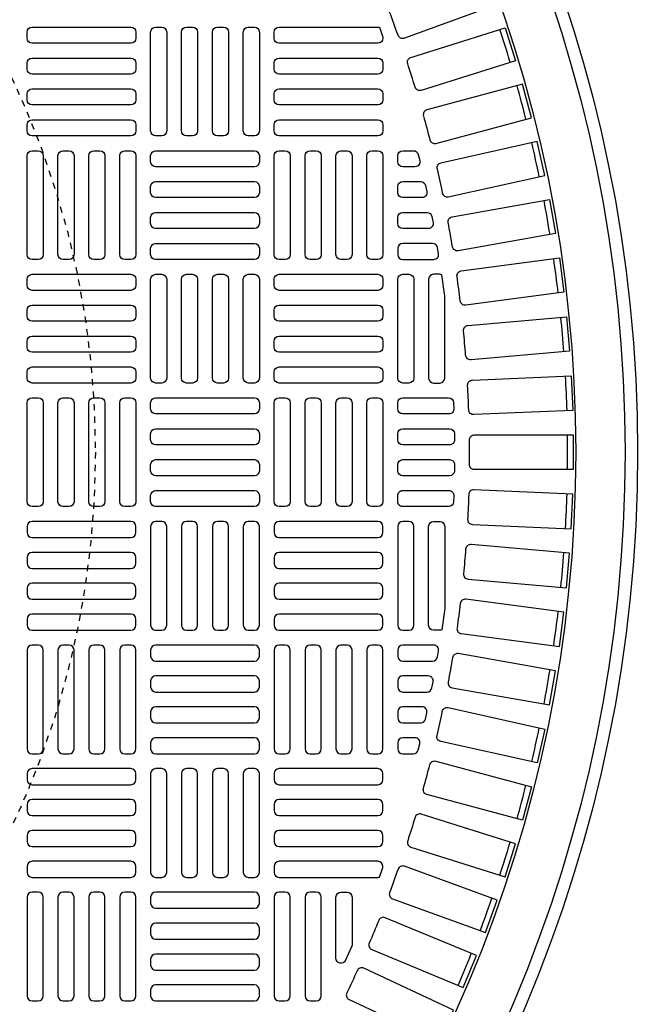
# Model space of a CAD drawing. Extents: x -169 to 2224, y 0 to 2796.
# Tile 495 of 530: x 1889 to 1898, y 1308 to 1324. Entities that reach past the tile are written whole.
import ezdxf

# ---------------------------------------------------------------- set-up
doc = ezdxf.new("R2010")
doc.units = 0
doc.header["$MEASUREMENT"] = 0
doc.linetypes.add('HIDDEN2', pattern=[0.28125, 0.1875, -0.09375])
doc.layers.get('DEFPOINTS').update_dxf_attribs({"linetype": 'CONTINUOUS'})
for name, color, linetype in [('TANK-MANHOLE-COVER-40', 2, 'CONTINUOUS'), ('TANK-MANHOLE-COVER-HATCH-40', 252, 'CONTINUOUS'), ('TANK-SLOPE', 3, 'CONTINUOUS')]:
    doc.layers.add(name, color=color, linetype=linetype)

msp = doc.modelspace()

# ---------------------------------------------------------------- linework, layer by layer
at = {"layer": 'DEFPOINTS', "color": 8, "linetype": 'HIDDEN2', "ltscale": 0.125}
msp.add_circle((1875.78648, 1317.01839), 14, dxfattribs=at)
msp.add_circle((1875.78648, 1317.01839), 14, dxfattribs=at)
at = {"layer": 'TANK-MANHOLE-COVER-40', "color": 4, "linetype": 'Continuous'}
msp.add_circle((1875.78572, 1317.01839), 22.63902, dxfattribs=at)
at = {"layer": 'TANK-MANHOLE-COVER-40', "color": 1, "linetype": 'Continuous'}
msp.add_circle((1875.78572, 1317.01839), 22.44094, dxfattribs=at)
at = {"layer": 'TANK-MANHOLE-COVER-40', "color": 2, "linetype": 'Continuous'}
msp.add_circle((1875.78572, 1317.01839), 21.65354, dxfattribs=at)
at = {"layer": 'TANK-MANHOLE-COVER-HATCH-40', "linetype": 'Continuous'}
for points in [[(1894.60873, 1323.66075, 0.00491171), (1894.47461, 1324.02925, -0.41709369), (1894.5214, 1324.1309), (1896.00214, 1324.66984), (1896.19065, 1324.1519), (1894.70991, 1323.61296, -0.41709369), (1894.60873, 1323.66075)], [(1894.88055, 1322.83338, 0.00491171), (1894.76263, 1323.20738, -0.41709369), (1894.81381, 1323.30689), (1896.31665, 1323.78073), (1896.48239, 1323.25506), (1894.97955, 1322.78122, -0.41709369), (1894.88055, 1322.83338)], [(1895.11602, 1321.99494, 0.41709369), (1895.21266, 1321.93851), (1896.73473, 1322.34635), (1896.59208, 1322.87875), (1895.07, 1322.47091, 0.41709369), (1895.01453, 1322.37373, -0.00491171), (1895.11602, 1321.99494)], [(1895.3147, 1321.14703, 0.41709369), (1895.40878, 1321.08644), (1896.9472, 1321.4275), (1896.8279, 1321.96561), (1895.28948, 1321.62455, 0.41709369), (1895.22982, 1321.52988, -0.00491171), (1895.3147, 1321.14703)], [(1895.4762, 1320.29125, 0.00491171), (1895.4081, 1320.67745, -0.41709369), (1895.47183, 1320.76943), (1897.02367, 1321.04306), (1897.11938, 1320.50025), (1895.56755, 1320.22662, -0.41709369), (1895.4762, 1320.29125)], [(1895.60022, 1319.42925, 0.00491171), (1895.54903, 1319.81805, -0.41709369), (1895.61672, 1319.90716), (1897.17901, 1320.11284), (1897.25095, 1319.56637), (1895.68866, 1319.3607, -0.41709369), (1895.60022, 1319.42925)], [(1895.68652, 1318.56266, 0.00491171), (1895.65234, 1318.95332, -0.41709369), (1895.72385, 1319.0394), (1897.29362, 1319.17673), (1897.34166, 1318.62765), (1895.77189, 1318.49031, -0.41709369), (1895.68652, 1318.56266)], [(1895.74538, 1317.21447, -0.41709369), (1895.82412, 1317.29398), (1897.39989, 1317.29398), (1897.39989, 1316.7428), (1895.82412, 1316.7428, -0.41709369), (1895.74538, 1316.82231, 0.00491171), (1895.74538, 1317.21447)], [(1895.68652, 1315.47412, -0.00491171), (1895.65234, 1315.08346, 0.41709369), (1895.72385, 1314.99739), (1897.29362, 1314.86005), (1897.34166, 1315.40913), (1895.77189, 1315.54647, 0.41709369), (1895.68652, 1315.47412)], [(1895.60022, 1314.60753, -0.00491171), (1895.54903, 1314.21873, 0.41709369), (1895.61672, 1314.12962), (1897.17901, 1313.92394), (1897.25095, 1314.47041), (1895.68866, 1314.67609, 0.41709369), (1895.60022, 1314.60753)], [(1895.4762, 1313.74553, -0.00491171), (1895.4081, 1313.35933, 0.41709369), (1895.47183, 1313.26736), (1897.02367, 1312.99373), (1897.11938, 1313.53653), (1895.56755, 1313.81016, 0.41709369), (1895.4762, 1313.74553)], [(1895.3147, 1312.88976, -0.41709369), (1895.40878, 1312.95035), (1896.9472, 1312.60929), (1896.8279, 1312.07117), (1895.28948, 1312.41223, -0.41709369), (1895.22982, 1312.5069, 0.00491171), (1895.3147, 1312.88976)], [(1895.11602, 1312.04185, -0.41709369), (1895.21266, 1312.09827), (1896.73473, 1311.69043), (1896.59208, 1311.15803), (1895.07, 1311.56587, -0.41709369), (1895.01453, 1311.66305, 0.00491171), (1895.11602, 1312.04185)], [(1894.88055, 1311.20341, -0.00491171), (1894.76263, 1310.8294, 0.41709369), (1894.81381, 1310.72989), (1896.31665, 1310.25605), (1896.48239, 1310.78172), (1894.97955, 1311.25556, 0.41709369), (1894.88055, 1311.20341)], [(1894.60873, 1310.37604, -0.00491171), (1894.47461, 1310.00753, 0.41709369), (1894.5214, 1309.90588), (1896.00214, 1309.36694), (1896.19065, 1309.88488), (1894.70991, 1310.42382, 0.41709369), (1894.60873, 1310.37604)], [(1893.87627, 1309.17511, -0.10680341), (1893.86924, 1309.1426), (1893.77082, 1308.92547, -0.80700564), (1893.62036, 1308.95798), (1893.62036, 1309.93178, -0.41421356), (1893.6991, 1310.01052), (1893.6991, 1310.01052), (1893.79753, 1310.01052, -0.41421356), (1893.87627, 1309.93178), (1893.87627, 1309.93178), (1893.87627, 1309.15809)], [(1894.30108, 1309.56131, -0.00491171), (1894.15101, 1309.19901, 0.41709369), (1894.19332, 1309.09541), (1895.64914, 1308.49239), (1895.86007, 1309.00162), (1894.40425, 1309.60464, 0.41709369), (1894.30108, 1309.56131)], [(1893.95818, 1308.76078, -0.00491171), (1893.79245, 1308.40537, 0.41709369), (1893.83021, 1308.30003), (1895.25834, 1307.63408), (1895.49128, 1308.13362), (1894.06315, 1308.79957, 0.41709369), (1893.95818, 1308.76078)]]:
    msp.add_lwpolyline(points, format="xyb", dxfattribs=at)
at = {"layer": 'TANK-MANHOLE-COVER-HATCH-40', "linetype": 'Continuous', "flags": 128}
for points in [[(1890.43139, 1323.61288, -0.41421356), (1890.35265, 1323.53414), (1888.77784, 1323.53414, -0.41421356), (1888.6991, 1323.61288), (1888.6991, 1323.71131, -0.41421356), (1888.77784, 1323.79005), (1890.35265, 1323.79005, -0.41421356), (1890.43139, 1323.71131)], [(1890.74635, 1322.05776, -0.41421356), (1890.66761, 1322.1365), (1890.66761, 1323.71131, -0.41421356), (1890.74635, 1323.79005), (1890.84477, 1323.79005, -0.41421356), (1890.92351, 1323.71131), (1890.92351, 1322.1365, -0.41421356), (1890.84477, 1322.05776)], [(1891.23847, 1322.05776, -0.41421356), (1891.15973, 1322.1365), (1891.15973, 1323.71131, -0.41421356), (1891.23847, 1323.79005), (1891.3369, 1323.79005, -0.41421356), (1891.41564, 1323.71131), (1891.41564, 1322.1365, -0.41421356), (1891.3369, 1322.05776)], [(1891.7306, 1322.05776, -0.41421356), (1891.65186, 1322.1365), (1891.65186, 1323.71131, -0.41421356), (1891.7306, 1323.79005), (1891.82902, 1323.79005, -0.41421356), (1891.90776, 1323.71131), (1891.90776, 1322.1365, -0.41421356), (1891.82902, 1322.05776)], [(1892.22272, 1322.05776, -0.41421356), (1892.14398, 1322.1365), (1892.14398, 1323.71131, -0.41421356), (1892.22272, 1323.79005), (1892.32115, 1323.79005, -0.41421356), (1892.39989, 1323.71131), (1892.39989, 1322.1365, -0.41421356), (1892.32115, 1322.05776)], [(1890.43139, 1323.12075, -0.41421356), (1890.35265, 1323.04201), (1888.77784, 1323.04201, -0.41421356), (1888.6991, 1323.12075), (1888.6991, 1323.21918, -0.41421356), (1888.77784, 1323.29792), (1890.35265, 1323.29792, -0.41421356), (1890.43139, 1323.21918)], [(1890.43139, 1322.62863, -0.41421356), (1890.35265, 1322.54989), (1888.77784, 1322.54989, -0.41421356), (1888.6991, 1322.62863), (1888.6991, 1322.72705, -0.41421356), (1888.77784, 1322.80579), (1890.35265, 1322.80579, -0.41421356), (1890.43139, 1322.72705)], [(1890.43139, 1322.1365, -0.41421356), (1890.35265, 1322.05776), (1888.77784, 1322.05776, -0.41421356), (1888.6991, 1322.1365), (1888.6991, 1322.23493, -0.41421356), (1888.77784, 1322.31367), (1890.35265, 1322.31367, -0.41421356), (1890.43139, 1322.23493)], [(1888.77784, 1320.08926, -0.41421356), (1888.6991, 1320.168), (1888.6991, 1321.7428, -0.41421356), (1888.77784, 1321.82154), (1888.87627, 1321.82154, -0.41421356), (1888.95501, 1321.7428), (1888.95501, 1320.168, -0.41421356), (1888.87627, 1320.08926)], [(1889.26997, 1320.08926, -0.41421356), (1889.19123, 1320.168), (1889.19123, 1321.7428, -0.41421356), (1889.26997, 1321.82154), (1889.36839, 1321.82154, -0.41421356), (1889.44713, 1321.7428), (1889.44713, 1320.168, -0.41421356), (1889.36839, 1320.08926)], [(1889.76209, 1320.08926, -0.41421356), (1889.68335, 1320.168), (1889.68335, 1321.7428, -0.41421356), (1889.76209, 1321.82154), (1889.86052, 1321.82154, -0.41421356), (1889.93926, 1321.7428), (1889.93926, 1320.168, -0.41421356), (1889.86052, 1320.08926)], [(1890.25422, 1320.08926, -0.41421356), (1890.17548, 1320.168), (1890.17548, 1321.7428, -0.41421356), (1890.25422, 1321.82154), (1890.35265, 1321.82154, -0.41421356), (1890.43139, 1321.7428), (1890.43139, 1320.168, -0.41421356), (1890.35265, 1320.08926)], [(1890.66761, 1321.7428, -0.41421356), (1890.74635, 1321.82154), (1892.32115, 1321.82154, -0.41421356), (1892.39989, 1321.7428), (1892.39989, 1321.64438, -0.41421356), (1892.32115, 1321.56564), (1890.74635, 1321.56564, -0.41421356), (1890.66761, 1321.64438)], [(1892.71485, 1320.08926, -0.41421356), (1892.63611, 1320.168), (1892.63611, 1321.7428, -0.41421356), (1892.71485, 1321.82154), (1892.81327, 1321.82154, -0.41421356), (1892.89202, 1321.7428), (1892.89202, 1320.168, -0.41421356), (1892.81327, 1320.08926)], [(1893.20698, 1320.08926, -0.41421356), (1893.12824, 1320.168), (1893.12824, 1321.7428, -0.41421356), (1893.20698, 1321.82154), (1893.3054, 1321.82154, -0.41421356), (1893.38414, 1321.7428), (1893.38414, 1320.168, -0.41421356), (1893.3054, 1320.08926)], [(1893.6991, 1320.08926, -0.41421356), (1893.62036, 1320.168), (1893.62036, 1321.7428, -0.41421356), (1893.6991, 1321.82154), (1893.79753, 1321.82154, -0.41421356), (1893.87627, 1321.7428), (1893.87627, 1320.168, -0.41421356), (1893.79753, 1320.08926)], [(1894.19123, 1320.08926, -0.41421356), (1894.11249, 1320.168), (1894.11249, 1321.7428, -0.41421356), (1894.19123, 1321.82154), (1894.28965, 1321.82154, -0.41421356), (1894.36839, 1321.7428), (1894.36839, 1320.168, -0.41421356), (1894.28965, 1320.08926)], [(1890.66761, 1321.25068, -0.41421356), (1890.74635, 1321.32942), (1892.32115, 1321.32942, -0.41421356), (1892.39989, 1321.25068), (1892.39989, 1321.15225, -0.41421356), (1892.32115, 1321.07351), (1890.74635, 1321.07351, -0.41421356), (1890.66761, 1321.15225)], [(1890.66761, 1320.75855, -0.41421356), (1890.74635, 1320.83729), (1892.32115, 1320.83729, -0.41421356), (1892.39989, 1320.75855), (1892.39989, 1320.66012, -0.41421356), (1892.32115, 1320.58138), (1890.74635, 1320.58138, -0.41421356), (1890.66761, 1320.66012)], [(1890.66761, 1320.26642, -0.41421356), (1890.74635, 1320.34516), (1892.32115, 1320.34516, -0.41421356), (1892.39989, 1320.26642), (1892.39989, 1320.168, -0.41421356), (1892.32115, 1320.08926), (1890.74635, 1320.08926, -0.41421356), (1890.66761, 1320.168)], [(1890.43139, 1319.67587, -0.41421356), (1890.35265, 1319.59713), (1888.77784, 1319.59713, -0.41421356), (1888.6991, 1319.67587), (1888.6991, 1319.7743, -0.41421356), (1888.77784, 1319.85304), (1890.35265, 1319.85304, -0.41421356), (1890.43139, 1319.7743)], [(1890.74635, 1318.12075, -0.41421356), (1890.66761, 1318.19949), (1890.66761, 1319.7743, -0.41421356), (1890.74635, 1319.85304), (1890.84477, 1319.85304, -0.41421356), (1890.92351, 1319.7743), (1890.92351, 1318.19949, -0.41421356), (1890.84477, 1318.12075)], [(1891.23847, 1318.12075, -0.41421356), (1891.15973, 1318.19949), (1891.15973, 1319.7743, -0.41421356), (1891.23847, 1319.85304), (1891.3369, 1319.85304, -0.41421356), (1891.41564, 1319.7743), (1891.41564, 1318.19949, -0.41421356), (1891.3369, 1318.12075)], [(1891.7306, 1318.12075, -0.41421356), (1891.65186, 1318.19949), (1891.65186, 1319.7743, -0.41421356), (1891.7306, 1319.85304), (1891.82902, 1319.85304, -0.41421356), (1891.90776, 1319.7743), (1891.90776, 1318.19949, -0.41421356), (1891.82902, 1318.12075)], [(1892.22272, 1318.12075, -0.41421356), (1892.14398, 1318.19949), (1892.14398, 1319.7743, -0.41421356), (1892.22272, 1319.85304), (1892.32115, 1319.85304, -0.41421356), (1892.39989, 1319.7743), (1892.39989, 1318.19949, -0.41421356), (1892.32115, 1318.12075)], [(1894.36839, 1319.67587, -0.41421356), (1894.28965, 1319.59713), (1892.71485, 1319.59713, -0.41421356), (1892.63611, 1319.67587), (1892.63611, 1319.7743, -0.41421356), (1892.71485, 1319.85304), (1894.28965, 1319.85304, -0.41421356), (1894.36839, 1319.7743)], [(1890.43139, 1319.18375, -0.41421356), (1890.35265, 1319.10501), (1888.77784, 1319.10501, -0.41421356), (1888.6991, 1319.18375), (1888.6991, 1319.28217, -0.41421356), (1888.77784, 1319.36091), (1890.35265, 1319.36091, -0.41421356), (1890.43139, 1319.28217)], [(1894.36839, 1319.18375, -0.41421356), (1894.28965, 1319.10501), (1892.71485, 1319.10501, -0.41421356), (1892.63611, 1319.18375), (1892.63611, 1319.28217, -0.41421356), (1892.71485, 1319.36091), (1894.28965, 1319.36091, -0.41421356), (1894.36839, 1319.28217)], [(1890.43139, 1318.69162, -0.41421356), (1890.35265, 1318.61288), (1888.77784, 1318.61288, -0.41421356), (1888.6991, 1318.69162), (1888.6991, 1318.79005, -0.41421356), (1888.77784, 1318.86879), (1890.35265, 1318.86879, -0.41421356), (1890.43139, 1318.79005)], [(1894.36839, 1318.69162, -0.41421356), (1894.28965, 1318.61288), (1892.71485, 1318.61288, -0.41421356), (1892.63611, 1318.69162), (1892.63611, 1318.79005, -0.41421356), (1892.71485, 1318.86879), (1894.28965, 1318.86879, -0.41421356), (1894.36839, 1318.79005)], [(1890.43139, 1318.19949, -0.41421356), (1890.35265, 1318.12075), (1888.77784, 1318.12075, -0.41421356), (1888.6991, 1318.19949), (1888.6991, 1318.29792, -0.41421356), (1888.77784, 1318.37666), (1890.35265, 1318.37666, -0.41421356), (1890.43139, 1318.29792)], [(1894.36839, 1318.19949, -0.41421356), (1894.28965, 1318.12075), (1892.71485, 1318.12075, -0.41421356), (1892.63611, 1318.19949), (1892.63611, 1318.29792, -0.41421356), (1892.71485, 1318.37666), (1894.28965, 1318.37666, -0.41421356), (1894.36839, 1318.29792)], [(1888.77784, 1316.15225, -0.41421356), (1888.6991, 1316.23099), (1888.6991, 1317.80579, -0.41421356), (1888.77784, 1317.88453), (1888.87627, 1317.88453, -0.41421356), (1888.95501, 1317.80579), (1888.95501, 1316.23099, -0.41421356), (1888.87627, 1316.15225)], [(1889.26997, 1316.15225, -0.41421356), (1889.19123, 1316.23099), (1889.19123, 1317.80579, -0.41421356), (1889.26997, 1317.88453), (1889.36839, 1317.88453, -0.41421356), (1889.44713, 1317.80579), (1889.44713, 1316.23099, -0.41421356), (1889.36839, 1316.15225)], [(1889.76209, 1316.15225, -0.41421356), (1889.68335, 1316.23099), (1889.68335, 1317.80579, -0.41421356), (1889.76209, 1317.88453), (1889.86052, 1317.88453, -0.41421356), (1889.93926, 1317.80579), (1889.93926, 1316.23099, -0.41421356), (1889.86052, 1316.15225)], [(1890.25422, 1316.15225, -0.41421356), (1890.17548, 1316.23099), (1890.17548, 1317.80579, -0.41421356), (1890.25422, 1317.88453), (1890.35265, 1317.88453, -0.41421356), (1890.43139, 1317.80579), (1890.43139, 1316.23099, -0.41421356), (1890.35265, 1316.15225)], [(1890.66761, 1317.80579, -0.41421356), (1890.74635, 1317.88453), (1892.32115, 1317.88453, -0.41421356), (1892.39989, 1317.80579), (1892.39989, 1317.70737, -0.41421356), (1892.32115, 1317.62863), (1890.74635, 1317.62863, -0.41421356), (1890.66761, 1317.70737)], [(1892.71485, 1316.15225, -0.41421356), (1892.63611, 1316.23099), (1892.63611, 1317.80579, -0.41421356), (1892.71485, 1317.88453), (1892.81327, 1317.88453, -0.41421356), (1892.89202, 1317.80579), (1892.89202, 1316.23099, -0.41421356), (1892.81327, 1316.15225)], [(1893.20698, 1316.15225, -0.41421356), (1893.12824, 1316.23099), (1893.12824, 1317.80579, -0.41421356), (1893.20698, 1317.88453), (1893.3054, 1317.88453, -0.41421356), (1893.38414, 1317.80579), (1893.38414, 1316.23099, -0.41421356), (1893.3054, 1316.15225)], [(1893.6991, 1316.15225, -0.41421356), (1893.62036, 1316.23099), (1893.62036, 1317.80579, -0.41421356), (1893.6991, 1317.88453), (1893.79753, 1317.88453, -0.41421356), (1893.87627, 1317.80579), (1893.87627, 1316.23099, -0.41421356), (1893.79753, 1316.15225)], [(1894.19123, 1316.15225, -0.41421356), (1894.11249, 1316.23099), (1894.11249, 1317.80579, -0.41421356), (1894.19123, 1317.88453), (1894.28965, 1317.88453, -0.41421356), (1894.36839, 1317.80579), (1894.36839, 1316.23099, -0.41421356), (1894.28965, 1316.15225)], [(1890.66761, 1317.31367, -0.41421356), (1890.74635, 1317.39241), (1892.32115, 1317.39241, -0.41421356), (1892.39989, 1317.31367), (1892.39989, 1317.21524, -0.41421356), (1892.32115, 1317.1365), (1890.74635, 1317.1365, -0.41421356), (1890.66761, 1317.21524)], [(1890.66761, 1316.82154, -0.41421356), (1890.74635, 1316.90028), (1892.32115, 1316.90028, -0.41421356), (1892.39989, 1316.82154), (1892.39989, 1316.72312, -0.41421356), (1892.32115, 1316.64438), (1890.74635, 1316.64438, -0.41421356), (1890.66761, 1316.72312)], [(1890.66761, 1316.32942, -0.41421356), (1890.74635, 1316.40816), (1892.32115, 1316.40816, -0.41421356), (1892.39989, 1316.32942), (1892.39989, 1316.23099, -0.41421356), (1892.32115, 1316.15225), (1890.74635, 1316.15225, -0.41421356), (1890.66761, 1316.23099)], [(1890.43139, 1315.83729, 0.41421356), (1890.35265, 1315.91603), (1888.77784, 1315.91603, 0.41421356), (1888.6991, 1315.83729), (1888.6991, 1315.73886, 0.41421356), (1888.77784, 1315.66012), (1890.35265, 1315.66012, 0.41421356), (1890.43139, 1315.73886)], [(1890.74635, 1315.91603, 0.41421356), (1890.66761, 1315.83729), (1890.66761, 1314.26249, 0.41421356), (1890.74635, 1314.18375), (1890.84477, 1314.18375, 0.41421356), (1890.92351, 1314.26249), (1890.92351, 1315.83729, 0.41421356), (1890.84477, 1315.91603)], [(1891.23847, 1315.91603, 0.41421356), (1891.15973, 1315.83729), (1891.15973, 1314.26249, 0.41421356), (1891.23847, 1314.18375), (1891.3369, 1314.18375, 0.41421356), (1891.41564, 1314.26249), (1891.41564, 1315.83729, 0.41421356), (1891.3369, 1315.91603)], [(1891.7306, 1315.91603, 0.41421356), (1891.65186, 1315.83729), (1891.65186, 1314.26249, 0.41421356), (1891.7306, 1314.18375), (1891.82902, 1314.18375, 0.41421356), (1891.90776, 1314.26249), (1891.90776, 1315.83729, 0.41421356), (1891.82902, 1315.91603)], [(1892.22272, 1315.91603, 0.41421356), (1892.14398, 1315.83729), (1892.14398, 1314.26249, 0.41421356), (1892.22272, 1314.18375), (1892.32115, 1314.18375, 0.41421356), (1892.39989, 1314.26249), (1892.39989, 1315.83729, 0.41421356), (1892.32115, 1315.91603)], [(1894.36839, 1315.83729, 0.41421356), (1894.28965, 1315.91603), (1892.71485, 1315.91603, 0.41421356), (1892.63611, 1315.83729), (1892.63611, 1315.73886, 0.41421356), (1892.71485, 1315.66012), (1894.28965, 1315.66012, 0.41421356), (1894.36839, 1315.73886)], [(1890.43139, 1315.34516, 0.41421356), (1890.35265, 1315.4239), (1888.77784, 1315.4239, 0.41421356), (1888.6991, 1315.34516), (1888.6991, 1315.24674, 0.41421356), (1888.77784, 1315.168), (1890.35265, 1315.168, 0.41421356), (1890.43139, 1315.24674)], [(1894.36839, 1315.34516, 0.41421356), (1894.28965, 1315.4239), (1892.71485, 1315.4239, 0.41421356), (1892.63611, 1315.34516), (1892.63611, 1315.24674, 0.41421356), (1892.71485, 1315.168), (1894.28965, 1315.168, 0.41421356), (1894.36839, 1315.24674)], [(1890.43139, 1314.85304, 0.41421356), (1890.35265, 1314.93178), (1888.77784, 1314.93178, 0.41421356), (1888.6991, 1314.85304), (1888.6991, 1314.75461, 0.41421356), (1888.77784, 1314.67587), (1890.35265, 1314.67587, 0.41421356), (1890.43139, 1314.75461)], [(1894.36839, 1314.85304, 0.41421356), (1894.28965, 1314.93178), (1892.71485, 1314.93178, 0.41421356), (1892.63611, 1314.85304), (1892.63611, 1314.75461, 0.41421356), (1892.71485, 1314.67587), (1894.28965, 1314.67587, 0.41421356), (1894.36839, 1314.75461)], [(1890.43139, 1314.36091, 0.41421356), (1890.35265, 1314.43965), (1888.77784, 1314.43965, 0.41421356), (1888.6991, 1314.36091), (1888.6991, 1314.26249, 0.41421356), (1888.77784, 1314.18375), (1890.35265, 1314.18375, 0.41421356), (1890.43139, 1314.26249)], [(1894.36839, 1314.36091, 0.41421356), (1894.28965, 1314.43965), (1892.71485, 1314.43965, 0.41421356), (1892.63611, 1314.36091), (1892.63611, 1314.26249, 0.41421356), (1892.71485, 1314.18375), (1894.28965, 1314.18375, 0.41421356), (1894.36839, 1314.26249)], [(1888.77784, 1313.94753, 0.41421356), (1888.6991, 1313.86879), (1888.6991, 1312.29398, 0.41421356), (1888.77784, 1312.21524), (1888.87627, 1312.21524, 0.41421356), (1888.95501, 1312.29398), (1888.95501, 1313.86879, 0.41421356), (1888.87627, 1313.94753)], [(1889.26997, 1313.94753, 0.41421356), (1889.19123, 1313.86879), (1889.19123, 1312.29398, 0.41421356), (1889.26997, 1312.21524), (1889.36839, 1312.21524, 0.41421356), (1889.44713, 1312.29398), (1889.44713, 1313.86879, 0.41421356), (1889.36839, 1313.94753)], [(1889.76209, 1313.94753, 0.41421356), (1889.68335, 1313.86879), (1889.68335, 1312.29398, 0.41421356), (1889.76209, 1312.21524), (1889.86052, 1312.21524, 0.41421356), (1889.93926, 1312.29398), (1889.93926, 1313.86879, 0.41421356), (1889.86052, 1313.94753)], [(1890.25422, 1313.94753, 0.41421356), (1890.17548, 1313.86879), (1890.17548, 1312.29398, 0.41421356), (1890.25422, 1312.21524), (1890.35265, 1312.21524, 0.41421356), (1890.43139, 1312.29398), (1890.43139, 1313.86879, 0.41421356), (1890.35265, 1313.94753)], [(1890.66761, 1313.77036, 0.41421356), (1890.74635, 1313.69162), (1892.32115, 1313.69162, 0.41421356), (1892.39989, 1313.77036), (1892.39989, 1313.86879, 0.41421356), (1892.32115, 1313.94753), (1890.74635, 1313.94753, 0.41421356), (1890.66761, 1313.86879)], [(1892.71485, 1313.94753, 0.41421356), (1892.63611, 1313.86879), (1892.63611, 1312.29398, 0.41421356), (1892.71485, 1312.21524), (1892.81327, 1312.21524, 0.41421356), (1892.89202, 1312.29398), (1892.89202, 1313.86879, 0.41421356), (1892.81327, 1313.94753)], [(1893.20698, 1313.94753, 0.41421356), (1893.12824, 1313.86879), (1893.12824, 1312.29398, 0.41421356), (1893.20698, 1312.21524), (1893.3054, 1312.21524, 0.41421356), (1893.38414, 1312.29398), (1893.38414, 1313.86879, 0.41421356), (1893.3054, 1313.94753)], [(1893.6991, 1313.94753, 0.41421356), (1893.62036, 1313.86879), (1893.62036, 1312.29398, 0.41421356), (1893.6991, 1312.21524), (1893.79753, 1312.21524, 0.41421356), (1893.87627, 1312.29398), (1893.87627, 1313.86879, 0.41421356), (1893.79753, 1313.94753)], [(1894.19123, 1313.94753, 0.41421356), (1894.11249, 1313.86879), (1894.11249, 1312.29398, 0.41421356), (1894.19123, 1312.21524), (1894.28965, 1312.21524, 0.41421356), (1894.36839, 1312.29398), (1894.36839, 1313.86879, 0.41421356), (1894.28965, 1313.94753)], [(1890.66761, 1313.27823, 0.41421356), (1890.74635, 1313.19949), (1892.32115, 1313.19949, 0.41421356), (1892.39989, 1313.27823), (1892.39989, 1313.37666, 0.41421356), (1892.32115, 1313.4554), (1890.74635, 1313.4554, 0.41421356), (1890.66761, 1313.37666)], [(1890.66761, 1312.78611, 0.41421356), (1890.74635, 1312.70737), (1892.32115, 1312.70737, 0.41421356), (1892.39989, 1312.78611), (1892.39989, 1312.88453, 0.41421356), (1892.32115, 1312.96327), (1890.74635, 1312.96327, 0.41421356), (1890.66761, 1312.88453)], [(1890.66761, 1312.29398, 0.41421356), (1890.74635, 1312.21524), (1892.32115, 1312.21524, 0.41421356), (1892.39989, 1312.29398), (1892.39989, 1312.39241, 0.41421356), (1892.32115, 1312.47115), (1890.74635, 1312.47115, 0.41421356), (1890.66761, 1312.39241)], [(1890.43139, 1311.90028, 0.41421356), (1890.35265, 1311.97902), (1888.77784, 1311.97902, 0.41421356), (1888.6991, 1311.90028), (1888.6991, 1311.80186, 0.41421356), (1888.77784, 1311.72312), (1890.35265, 1311.72312, 0.41421356), (1890.43139, 1311.80186)], [(1890.74635, 1311.97902, 0.41421356), (1890.66761, 1311.90028), (1890.66761, 1310.32548, 0.41421356), (1890.74635, 1310.24674), (1890.84477, 1310.24674, 0.41421356), (1890.92351, 1310.32548), (1890.92351, 1311.90028, 0.41421356), (1890.84477, 1311.97902)], [(1891.23847, 1311.97902, 0.41421356), (1891.15973, 1311.90028), (1891.15973, 1310.32548, 0.41421356), (1891.23847, 1310.24674), (1891.3369, 1310.24674, 0.41421356), (1891.41564, 1310.32548), (1891.41564, 1311.90028, 0.41421356), (1891.3369, 1311.97902)], [(1891.7306, 1311.97902, 0.41421356), (1891.65186, 1311.90028), (1891.65186, 1310.32548, 0.41421356), (1891.7306, 1310.24674), (1891.82902, 1310.24674, 0.41421356), (1891.90776, 1310.32548), (1891.90776, 1311.90028, 0.41421356), (1891.82902, 1311.97902)], [(1892.22272, 1311.97902, 0.41421356), (1892.14398, 1311.90028), (1892.14398, 1310.32548, 0.41421356), (1892.22272, 1310.24674), (1892.32115, 1310.24674, 0.41421356), (1892.39989, 1310.32548), (1892.39989, 1311.90028, 0.41421356), (1892.32115, 1311.97902)], [(1890.43139, 1311.40816, 0.41421356), (1890.35265, 1311.4869), (1888.77784, 1311.4869, 0.41421356), (1888.6991, 1311.40816), (1888.6991, 1311.30973, 0.41421356), (1888.77784, 1311.23099), (1890.35265, 1311.23099, 0.41421356), (1890.43139, 1311.30973)], [(1890.43139, 1310.91603, 0.41421356), (1890.35265, 1310.99477), (1888.77784, 1310.99477, 0.41421356), (1888.6991, 1310.91603), (1888.6991, 1310.8176, 0.41421356), (1888.77784, 1310.73886), (1890.35265, 1310.73886, 0.41421356), (1890.43139, 1310.8176)], [(1890.43139, 1310.4239, 0.41421356), (1890.35265, 1310.50264), (1888.77784, 1310.50264, 0.41421356), (1888.6991, 1310.4239), (1888.6991, 1310.32548, 0.41421356), (1888.77784, 1310.24674), (1890.35265, 1310.24674, 0.41421356), (1890.43139, 1310.32548)], [(1888.77784, 1310.01052, 0.41421356), (1888.6991, 1309.93178), (1888.6991, 1308.35697, 0.41421356), (1888.77784, 1308.27823), (1888.87627, 1308.27823, 0.41421356), (1888.95501, 1308.35697), (1888.95501, 1309.93178, 0.41421356), (1888.87627, 1310.01052)], [(1889.26997, 1310.01052, 0.41421356), (1889.19123, 1309.93178), (1889.19123, 1308.35697, 0.41421356), (1889.26997, 1308.27823), (1889.36839, 1308.27823, 0.41421356), (1889.44713, 1308.35697), (1889.44713, 1309.93178, 0.41421356), (1889.36839, 1310.01052)], [(1889.76209, 1310.01052, 0.41421356), (1889.68335, 1309.93178), (1889.68335, 1308.35697, 0.41421356), (1889.76209, 1308.27823), (1889.86052, 1308.27823, 0.41421356), (1889.93926, 1308.35697), (1889.93926, 1309.93178, 0.41421356), (1889.86052, 1310.01052)], [(1890.25422, 1310.01052, 0.41421356), (1890.17548, 1309.93178), (1890.17548, 1308.35697, 0.41421356), (1890.25422, 1308.27823), (1890.35265, 1308.27823, 0.41421356), (1890.43139, 1308.35697), (1890.43139, 1309.93178, 0.41421356), (1890.35265, 1310.01052)], [(1890.66761, 1309.83335, 0.41421356), (1890.74635, 1309.75461), (1892.32115, 1309.75461, 0.41421356), (1892.39989, 1309.83335), (1892.39989, 1309.93178, 0.41421356), (1892.32115, 1310.01052), (1890.74635, 1310.01052, 0.41421356), (1890.66761, 1309.93178)], [(1890.66761, 1309.34123, 0.41421356), (1890.74635, 1309.26249), (1892.32115, 1309.26249, 0.41421356), (1892.39989, 1309.34123), (1892.39989, 1309.43965, 0.41421356), (1892.32115, 1309.51839), (1890.74635, 1309.51839, 0.41421356), (1890.66761, 1309.43965)], [(1890.66761, 1308.8491, 0.41421356), (1890.74635, 1308.77036), (1892.32115, 1308.77036, 0.41421356), (1892.39989, 1308.8491), (1892.39989, 1308.94753, 0.41421356), (1892.32115, 1309.02627), (1890.74635, 1309.02627, 0.41421356), (1890.66761, 1308.94753)], [(1890.66761, 1308.35697, 0.41421356), (1890.74635, 1308.27823), (1892.32115, 1308.27823, 0.41421356), (1892.39989, 1308.35697), (1892.39989, 1308.4554, 0.41421356), (1892.32115, 1308.53414), (1890.74635, 1308.53414, 0.41421356), (1890.66761, 1308.4554)]]:
    msp.add_lwpolyline(points, format="xyb", close=True, dxfattribs=at)
at = {"layer": 'TANK-MANHOLE-COVER-HATCH-40', "linetype": 'Continuous'}
for points in [[(1894.36839, 1323.63174), (1894.36839, 1323.61288, -0.41421356), (1894.28965, 1323.53414), (1892.71485, 1323.53414, -0.41421356), (1892.63611, 1323.61288), (1892.63611, 1323.71131, -0.41421356), (1892.71485, 1323.79005), (1894.28965, 1323.79005, -0.07385003), (1894.31254, 1323.78665)], [(1894.36839, 1323.12075, -0.41421356), (1894.28965, 1323.04201), (1892.71485, 1323.04201, -0.41421356), (1892.63611, 1323.12075), (1892.63611, 1323.21918, -0.41421356), (1892.71485, 1323.29792), (1894.28965, 1323.29792, -0.41421356), (1894.36839, 1323.21918)], [(1894.36839, 1322.62863, -0.41421356), (1894.28965, 1322.54989), (1892.71485, 1322.54989, -0.41421356), (1892.63611, 1322.62863), (1892.63611, 1322.72705, -0.41421356), (1892.71485, 1322.80579), (1894.28965, 1322.80579, -0.41421356), (1894.36839, 1322.72705)], [(1894.36839, 1322.1365, -0.41421356), (1894.28965, 1322.05776), (1892.71485, 1322.05776, -0.41421356), (1892.63611, 1322.1365), (1892.63611, 1322.23493, -0.41421356), (1892.71485, 1322.31367), (1894.28965, 1322.31367, -0.41421356), (1894.36839, 1322.23493)], [(1894.68335, 1321.82154), (1894.85454, 1321.82154, -0.34573684), (1894.93103, 1321.76147), (1894.95505, 1321.66304, -0.48617467), (1894.87855, 1321.56564), (1894.68335, 1321.56564), (1894.68335, 1321.56564, -0.41421356), (1894.60461, 1321.64438), (1894.60461, 1321.7428), (1894.60461, 1321.7428, -0.41421356)], [(1894.68335, 1321.32942), (1894.96976, 1321.32942, -0.35291937), (1895.04671, 1321.26737), (1895.06807, 1321.16895, -0.47828469), (1894.99112, 1321.07351), (1894.68335, 1321.07351), (1894.68335, 1321.07351, -0.41421356), (1894.60461, 1321.15225), (1894.60461, 1321.25068), (1894.60461, 1321.25068, -0.41421356)], [(1894.68335, 1320.83729), (1895.07174, 1320.83729, -0.36009445), (1895.14909, 1320.77328), (1895.16784, 1320.67486, -0.47048611), (1895.09049, 1320.58138), (1894.68335, 1320.58138, -0.41421356), (1894.60461, 1320.66012), (1894.60461, 1320.75855), (1894.60461, 1320.75855, -0.41421356)], [(1894.60461, 1320.26642), (1894.60461, 1320.26642), (1894.60461, 1320.168, 0.41421356), (1894.68335, 1320.08926), (1895.17687, 1320.08926, 0.46277143), (1895.25457, 1320.18077), (1895.23839, 1320.27919, 0.36726762), (1895.16069, 1320.34516), (1894.68335, 1320.34516, 0.41421356)], [(1894.68335, 1318.12075, -0.41421356), (1894.60461, 1318.19949), (1894.60461, 1319.7743, -0.41421356), (1894.68335, 1319.85304), (1894.78178, 1319.85304, -0.41421356), (1894.86052, 1319.7743), (1894.86052, 1318.19949, -0.41421356), (1894.78178, 1318.12075)], [(1895.30639, 1319.84602, 0.10672862), (1895.2739, 1319.85304), (1895.2739, 1319.85304), (1895.17548, 1319.85304, 0.41421356), (1895.09674, 1319.7743), (1895.09674, 1319.7743), (1895.09674, 1318.19949, 0.41421356), (1895.17548, 1318.12075), (1895.17548, 1318.12075), (1895.2739, 1318.12075, 0.41421356), (1895.35265, 1318.19949), (1895.35265, 1318.19949), (1895.35265, 1319.50588)], [(1897.3673, 1318.23652), (1897.39134, 1317.68586), (1895.81707, 1317.61713, -0.41709369), (1895.73494, 1317.69313, 0.00491171), (1895.71783, 1318.08491, -0.41709369), (1895.79303, 1318.16778)], [(1895.41894, 1317.62863), (1894.68335, 1317.62863, -0.41421356), (1894.60461, 1317.70737), (1894.60461, 1317.80579, -0.41421356), (1894.68335, 1317.88453), (1895.41525, 1317.88453, -0.40329122), (1895.49394, 1317.80874), (1895.49762, 1317.71032, -0.20378141), (1895.47565, 1317.65274, -0.20378141)], [(1895.43004, 1317.1365), (1894.68335, 1317.1365, -0.41421356), (1894.60461, 1317.21524), (1894.60461, 1317.31367, -0.41421356), (1894.68335, 1317.39241), (1895.42882, 1317.39241, -0.41056424), (1895.50755, 1317.31465), (1895.50878, 1317.21622, -0.20053403), (1895.48607, 1317.15991, -0.20053403)], [(1895.43118, 1316.90028, -0.41977873), (1895.50991, 1316.82005), (1895.50804, 1316.72162, -0.40867021), (1895.42932, 1316.64438), (1894.68335, 1316.64438), (1894.68335, 1316.64438, -0.41421356), (1894.60461, 1316.72312), (1894.60461, 1316.82154), (1894.60461, 1316.82154, -0.41421356), (1894.68335, 1316.90028)], [(1894.6718, 1316.1531), (1894.66799, 1316.15376), (1894.66422, 1316.15461), (1894.6605, 1316.15564), (1894.65683, 1316.15685), (1894.65322, 1316.15824), (1894.64969, 1316.15981), (1894.64624, 1316.16155), (1894.64287, 1316.16345), (1894.63961, 1316.16552), (1894.63645, 1316.16775), (1894.6334, 1316.17012), (1894.63048, 1316.17265), (1894.62768, 1316.17531), (1894.62501, 1316.17811), (1894.62249, 1316.18104), (1894.62011, 1316.18408), (1894.61788, 1316.18724), (1894.61582, 1316.19051), (1894.61391, 1316.19387), (1894.61217, 1316.19732), (1894.61061, 1316.20086), (1894.60922, 1316.20446), (1894.608, 1316.20813), (1894.60697, 1316.21186), (1894.60613, 1316.21563), (1894.60547, 1316.21944), (1894.60499, 1316.22327), (1894.60471, 1316.22713), (1894.60461, 1316.23099), (1894.60461, 1316.32942), (1894.60471, 1316.33328), (1894.60499, 1316.33713), (1894.60547, 1316.34097), (1894.60613, 1316.34478), (1894.60697, 1316.34855), (1894.608, 1316.35227), (1894.60922, 1316.35594), (1894.61061, 1316.35955), (1894.61217, 1316.36308), (1894.61391, 1316.36653), (1894.61582, 1316.3699), (1894.61788, 1316.37316), (1894.62011, 1316.37632), (1894.62249, 1316.37937), (1894.62501, 1316.38229), (1894.62768, 1316.38509), (1894.63048, 1316.38776), (1894.6334, 1316.39028), (1894.63645, 1316.39266), (1894.63961, 1316.39489), (1894.64287, 1316.39695), (1894.64624, 1316.39886), (1894.64969, 1316.4006), (1894.65322, 1316.40216), (1894.65683, 1316.40355), (1894.6605, 1316.40476), (1894.66422, 1316.4058), (1894.66799, 1316.40664), (1894.6718, 1316.4073), (1894.67564, 1316.40778), (1894.67949, 1316.40806), (1894.68335, 1316.40816), (1895.41894, 1316.40816, -0.42522092), (1895.49762, 1316.32647), (1895.49394, 1316.22804, -0.40329122), (1895.41525, 1316.15225), (1894.68335, 1316.15225), (1894.67949, 1316.15234), (1894.67564, 1316.15263)], [(1897.3673, 1315.80027), (1897.39134, 1316.35092), (1895.81707, 1316.41966, 0.41709369), (1895.73494, 1316.34365, -0.00491171), (1895.71783, 1315.95187, 0.41709369), (1895.79303, 1315.869)], [(1894.68335, 1315.91603, 0.41421356), (1894.60461, 1315.83729), (1894.60461, 1314.26249, 0.41421356), (1894.68335, 1314.18375), (1894.78178, 1314.18375, 0.41421356), (1894.86052, 1314.26249), (1894.86052, 1315.83729, 0.41421356), (1894.78178, 1315.91603)], [(1895.30639, 1314.19076, -0.10672862), (1895.2739, 1314.18375), (1895.2739, 1314.18375), (1895.17548, 1314.18375, -0.41421356), (1895.09674, 1314.26249), (1895.09674, 1314.26249), (1895.09674, 1315.83729, -0.41421356), (1895.17548, 1315.91603), (1895.17548, 1315.91603), (1895.2739, 1315.91603, -0.41421356), (1895.35265, 1315.83729), (1895.35265, 1315.83729), (1895.35265, 1314.5309)], [(1895.17687, 1313.94753), (1894.68335, 1313.94753, 0.41421356), (1894.60461, 1313.86879), (1894.60461, 1313.77036), (1894.60461, 1313.77036, 0.41421356), (1894.68335, 1313.69162), (1895.16069, 1313.69162, 0.36726762), (1895.23839, 1313.75759), (1895.25457, 1313.85602, 0.46277143)], [(1894.68335, 1313.4554, 0.41421356), (1894.60461, 1313.37666), (1894.60461, 1313.27823), (1894.60461, 1313.27823, 0.41421356), (1894.68335, 1313.19949), (1895.07174, 1313.19949, 0.36009445), (1895.14909, 1313.2635), (1895.16784, 1313.36192, 0.47048611), (1895.09049, 1313.4554)], [(1894.99112, 1312.96327), (1894.68335, 1312.96327), (1894.68335, 1312.96327, 0.41421356), (1894.60461, 1312.88453), (1894.60461, 1312.78611), (1894.60461, 1312.78611, 0.41421356), (1894.68335, 1312.70737), (1894.96976, 1312.70737, 0.35291937), (1895.04671, 1312.76941), (1895.06807, 1312.86783, 0.47828469)], [(1894.87855, 1312.47115), (1894.68335, 1312.47115), (1894.68335, 1312.47115, 0.41421356), (1894.60461, 1312.39241), (1894.60461, 1312.29398), (1894.60461, 1312.29398, 0.41421356), (1894.68335, 1312.21524), (1894.85454, 1312.21524, 0.34573684), (1894.93103, 1312.27532), (1894.95505, 1312.37374, 0.48617467)], [(1894.36839, 1311.90028, 0.41421356), (1894.28965, 1311.97902), (1892.71485, 1311.97902, 0.41421356), (1892.63611, 1311.90028), (1892.63611, 1311.80186, 0.41421356), (1892.71485, 1311.72312), (1894.28965, 1311.72312, 0.41421356), (1894.36839, 1311.80186)], [(1894.36839, 1311.40816, 0.41421356), (1894.28965, 1311.4869), (1892.71485, 1311.4869, 0.41421356), (1892.63611, 1311.40816), (1892.63611, 1311.30973, 0.41421356), (1892.71485, 1311.23099), (1894.28965, 1311.23099, 0.41421356), (1894.36839, 1311.30973)], [(1894.36839, 1310.91603, 0.41421356), (1894.28965, 1310.99477), (1892.71485, 1310.99477, 0.41421356), (1892.63611, 1310.91603), (1892.63611, 1310.8176, 0.41421356), (1892.71485, 1310.73886), (1894.28965, 1310.73886, 0.41421356), (1894.36839, 1310.8176)], [(1894.36839, 1310.40504), (1894.36839, 1310.4239, 0.41421356), (1894.28965, 1310.50264), (1892.71485, 1310.50264, 0.41421356), (1892.63611, 1310.4239), (1892.63611, 1310.32548, 0.41421356), (1892.71485, 1310.24674), (1894.28965, 1310.24674, 0.07385003), (1894.31254, 1310.25014)], [(1892.71485, 1310.01052, 0.41421356), (1892.63611, 1309.93178), (1892.63611, 1308.35697, 0.41421356), (1892.71485, 1308.27823), (1892.81327, 1308.27823, 0.41421356), (1892.89202, 1308.35697), (1892.89202, 1309.93178, 0.41421356), (1892.81327, 1310.01052)], [(1893.20698, 1310.01052, 0.41421356), (1893.12824, 1309.93178), (1893.12824, 1308.35697, 0.41421356), (1893.20698, 1308.27823), (1893.3054, 1308.27823, 0.41421356), (1893.38414, 1308.35697), (1893.38414, 1309.93178, 0.41421356), (1893.3054, 1310.01052)]]:
    msp.add_lwpolyline(points, format="xyb", close=True, dxfattribs=at)
for start, end in [(16.766426, 18.233574), (14.266426, 15.733574), (11.766426, 13.233574), (9.266426, 10.733574), (6.766426, 8.233574), (4.266426, 5.733574), (1.766426, 3.233574), (359.266426, 0.733574), (356.766426, 358.233574), (354.266426, 355.733574), (351.766426, 353.233574), (349.266426, 350.733574), (346.766426, 348.233574), (344.266426, 345.733574), (341.766426, 343.233574), (339.266426, 340.733574), (336.766426, 338.233574)]:
    msp.add_arc((1875.78572, 1317.01839), 21.52559, start, end, dxfattribs=at)
at = {"layer": 'TANK-SLOPE'}
msp.add_circle((1875.78572, 1317.01839), 34.63902, dxfattribs=at)

doc.saveas('drawing.dxf')
